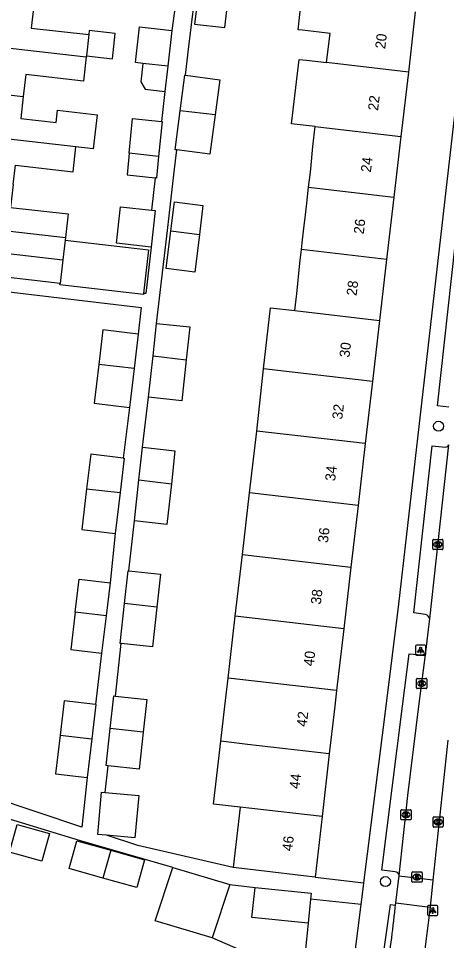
# Model space of a CAD drawing. Extents: x 161696 to 162377, y 380761 to 381673.
# Drawn here: x 162036 to 162078, y 380977 to 381067.5 of the extents above; entities that cross this region are included whole.
import ezdxf

# ---------------------------------------------------------------- set-up
doc = ezdxf.new("R2010")
doc.units = 0
for name, color, linetype in [('IMGEO_Boom', 7, 'Continuous'), ('IMGEO_Kolk', 7, 'Continuous'), ('IMGEO_Lichtpunt', 7, 'Continuous'), ('IMGEO_Pand', 7, 'Continuous'), ('IMGEO_Pand_nummerreeks', 7, 'Continuous'), ('IMGEO_Rijbaan_lokaal_open', 7, 'Continuous'), ('IMGEO_Rioolput', 7, 'Continuous'), ('IMGEO_Voetpad_open', 7, 'Continuous')]:
    doc.layers.add(name, color=color, linetype=linetype)

msp = doc.modelspace()

# ---------------------------------------------------------------- linework, layer by layer
at = {"layer": 'IMGEO_Boom'}
for centre in [(162077.256, 381027.477), (162072.036, 380982.763)]:
    msp.add_circle(centre, 0.489, dxfattribs=at)
at = {"layer": 'IMGEO_Kolk'}
for p, q in [((162076.688, 381015.432), (162076.688, 381016.284)), ((162076.763, 381016.358), (162077.615, 381016.358)), ((162077.689, 381016.284), (162077.689, 381015.432)), ((162077.615, 381015.358), (162076.763, 381015.358)), ((162077.199, 381015.578), (162077.174, 381015.578)), ((162077.176, 381016.138), (162077.201, 381016.138)), ((162075.093, 381001.785), (162075.093, 381002.637)), ((162075.168, 381002.711), (162076.02, 381002.711)), ((162076.094, 381002.637), (162076.094, 381001.785)), ((162075.604, 381001.931), (162075.579, 381001.931)), ((162075.581, 381002.491), (162075.606, 381002.491)), ((162076.02, 381001.711), (162075.168, 381001.711)), ((162073.558, 380988.894), (162073.558, 380989.746)), ((162073.633, 380989.82), (162074.485, 380989.82)), ((162074.069, 380989.04), (162074.044, 380989.04)), ((162074.046, 380989.6), (162074.071, 380989.6)), ((162074.559, 380989.746), (162074.559, 380988.894)), ((162076.71, 380988.19), (162076.71, 380989.042)), ((162076.785, 380989.116), (162077.637, 380989.116)), ((162077.711, 380989.042), (162077.711, 380988.19)), ((162074.485, 380988.82), (162073.633, 380988.82)), ((162077.221, 380988.336), (162077.196, 380988.336)), ((162077.198, 380988.896), (162077.223, 380988.896)), ((162077.637, 380988.116), (162076.785, 380988.116))]:
    msp.add_line(p, q, dxfattribs=at)
for points in [[(162076.688, 381015.432), (162076.688, 381016.284)], [(162076.763, 381016.358), (162077.615, 381016.358)], [(162077.689, 381016.284), (162077.689, 381015.432)], [(162077.615, 381015.358), (162076.763, 381015.358)], [(162077.009, 381016.058), (162077.132, 381016.058), (162077.132, 381015.907), (162077.262, 381016.058), (162077.426, 381016.058), (162077.28, 381015.907), (162077.433, 381015.658), (162077.281, 381015.658), (162077.196, 381015.822), (162077.132, 381015.755), (162077.132, 381015.658), (162077.009, 381015.658), (162077.009, 381016.058)], [(162075.093, 381001.785), (162075.093, 381002.637)], [(162075.168, 381002.711), (162076.02, 381002.711)], [(162076.094, 381002.637), (162076.094, 381001.785)], [(162075.414, 381002.411), (162075.537, 381002.411), (162075.537, 381002.26), (162075.667, 381002.411), (162075.831, 381002.411), (162075.685, 381002.26), (162075.838, 381002.011), (162075.686, 381002.011), (162075.601, 381002.175), (162075.537, 381002.108), (162075.537, 381002.011), (162075.414, 381002.011), (162075.414, 381002.411)], [(162076.02, 381001.711), (162075.168, 381001.711)], [(162073.558, 380988.894), (162073.558, 380989.746)], [(162073.633, 380989.82), (162074.485, 380989.82)], [(162073.879, 380989.52), (162074.002, 380989.52), (162074.002, 380989.369), (162074.132, 380989.52), (162074.296, 380989.52), (162074.15, 380989.369), (162074.303, 380989.12), (162074.151, 380989.12), (162074.066, 380989.284), (162074.002, 380989.217), (162074.002, 380989.12), (162073.879, 380989.12), (162073.879, 380989.52)], [(162074.559, 380989.746), (162074.559, 380988.894)], [(162076.71, 380988.19), (162076.71, 380989.042)], [(162076.785, 380989.116), (162077.637, 380989.116)], [(162077.711, 380989.042), (162077.711, 380988.19)], [(162074.485, 380988.82), (162073.633, 380988.82)], [(162077.031, 380988.816), (162077.154, 380988.816), (162077.154, 380988.665), (162077.284, 380988.816), (162077.448, 380988.816), (162077.302, 380988.665), (162077.455, 380988.416), (162077.303, 380988.416), (162077.218, 380988.58), (162077.154, 380988.513), (162077.154, 380988.416), (162077.031, 380988.416), (162077.031, 380988.816)], [(162077.637, 380988.116), (162076.785, 380988.116)]]:
    msp.add_lwpolyline(points, dxfattribs=at)
for centre, start, end in [((162076.765, 381016.282), 91.55205, 178.44795), ((162076.765, 381016.282), 91.55205, 178.44795), ((162077.613, 381016.282), 1.55205, 88.44795), ((162077.613, 381016.282), 1.55205, 88.44795), ((162076.765, 381015.434), 181.55205, 268.44795), ((162076.765, 381015.434), 181.55205, 268.44795), ((162077.613, 381015.434), 271.55205, 358.44795), ((162077.613, 381015.434), 271.55205, 358.44795), ((162075.17, 381002.635), 91.55205, 178.44795), ((162075.17, 381002.635), 91.55205, 178.44795), ((162076.018, 381002.635), 1.55205, 88.44795), ((162076.018, 381002.635), 1.55205, 88.44795), ((162075.17, 381001.787), 181.55205, 268.44795), ((162075.17, 381001.787), 181.55205, 268.44795), ((162076.018, 381001.787), 271.55205, 358.44795), ((162076.018, 381001.787), 271.55205, 358.44795), ((162073.635, 380989.744), 91.55205, 178.44795), ((162073.635, 380989.744), 91.55205, 178.44795), ((162074.483, 380989.744), 1.55205, 88.44795), ((162074.483, 380989.744), 1.55205, 88.44795), ((162076.787, 380989.04), 91.55205, 178.44795), ((162076.787, 380989.04), 91.55205, 178.44795), ((162077.635, 380989.04), 1.55205, 88.44795), ((162077.635, 380989.04), 1.55205, 88.44795), ((162073.635, 380988.896), 181.55205, 268.44795), ((162073.635, 380988.896), 181.55205, 268.44795), ((162074.483, 380988.896), 271.55205, 358.44795), ((162074.483, 380988.896), 271.55205, 358.44795), ((162076.787, 380988.192), 181.55205, 268.44795), ((162076.787, 380988.192), 181.55205, 268.44795), ((162077.635, 380988.192), 271.55205, 358.44795), ((162077.635, 380988.192), 271.55205, 358.44795)]:
    msp.add_arc(centre, 0.0765, start, end, dxfattribs=at)
for centre, major_axis, ratio, start_param, end_param in [((162077.175, 381015.858), (-0.387, 0.002), 0.722429, 4.712389, 7.853982), ((162077.2, 381015.858), (-0.39, 0.002), 0.717154, 1.570796, 4.712389), ((162075.58, 381002.211), (-0.387, 0.002), 0.722429, 4.712389, 7.853982), ((162075.605, 381002.211), (-0.39, 0.002), 0.717154, 1.570796, 4.712389), ((162074.045, 380989.32), (-0.387, 0.002), 0.722429, 4.712389, 7.853982), ((162074.07, 380989.32), (-0.39, 0.002), 0.717154, 1.570796, 4.712389), ((162077.197, 380988.616), (-0.387, 0.002), 0.722429, 4.712389, 7.853982), ((162077.222, 380988.616), (-0.39, 0.002), 0.717154, 1.570796, 4.712389)]:
    msp.add_ellipse(centre, major_axis=major_axis, ratio=ratio, start_param=start_param, end_param=end_param, dxfattribs=at)
at = {"layer": 'IMGEO_Lichtpunt'}
for p, q in [((162074.993, 381005.888), (162074.993, 381005.081)), ((162074.993, 381005.888), (162074.993, 381005.081)), ((162075.895, 381005.983), (162075.087, 381005.983)), ((162075.895, 381005.983), (162075.087, 381005.983)), ((162075.989, 381005.081), (162075.989, 381005.888)), ((162075.989, 381005.081), (162075.989, 381005.888)), ((162075.087, 381004.987), (162075.895, 381004.987)), ((162075.087, 381004.987), (162075.895, 381004.987)), ((162076.182, 380980.324), (162076.182, 380979.517)), ((162076.182, 380980.324), (162076.182, 380979.517)), ((162077.084, 380980.419), (162076.276, 380980.419)), ((162077.084, 380980.419), (162076.276, 380980.419)), ((162077.178, 380979.517), (162077.178, 380980.324)), ((162077.178, 380979.517), (162077.178, 380980.324)), ((162076.276, 380979.423), (162077.084, 380979.423)), ((162076.276, 380979.423), (162077.084, 380979.423))]:
    msp.add_line(p, q, dxfattribs=at)
for points in [[(162075.367, 381005.552), (162075.406, 381005.524), (162075.218, 381005.262), (162075.18, 381005.289), (162075.367, 381005.552)], [(162075.469, 381005.504), (162075.516, 381005.504), (162075.516, 381005.182), (162075.469, 381005.182), (162075.469, 381005.504)], [(162075.579, 381005.524), (162075.617, 381005.551), (162075.804, 381005.289), (162075.765, 381005.261), (162075.579, 381005.524)], [(162076.556, 380979.988), (162076.595, 380979.96), (162076.407, 380979.698), (162076.369, 380979.725), (162076.556, 380979.988)], [(162076.768, 380979.96), (162076.806, 380979.987), (162076.993, 380979.725), (162076.954, 380979.697), (162076.768, 380979.96)], [(162076.658, 380979.94), (162076.705, 380979.94), (162076.705, 380979.618), (162076.658, 380979.618), (162076.658, 380979.94)]]:
    msp.add_lwpolyline(points, dxfattribs=at)
for centre in [(162075.492, 381005.686), (162076.681, 380980.122)]:
    msp.add_circle(centre, 0.0994, dxfattribs=at)
for centre, start, end in [((162075.087, 381005.888), 90, 180), ((162075.087, 381005.888), 90, 180), ((162075.895, 381005.888), 0, 90), ((162075.895, 381005.888), 0, 90), ((162075.087, 381005.081), 180, 270), ((162075.087, 381005.081), 180, 270), ((162075.895, 381005.081), 270, 0), ((162075.895, 381005.081), 270, 360), ((162076.276, 380980.324), 90, 180), ((162076.276, 380980.324), 90, 180), ((162077.084, 380980.324), 0, 90), ((162077.084, 380980.324), 0, 90), ((162076.276, 380979.517), 180, 270), ((162076.276, 380979.517), 180, 270), ((162077.084, 380979.517), 270, 0), ((162077.084, 380979.517), 270, 360)]:
    msp.add_arc(centre, 0.0946, start, end, dxfattribs=at)
at = {"layer": 'IMGEO_Pand'}
for points in [[(162053.726, 381070.622), (162053.286, 381066.962), (162056.251, 381066.618), (162056.69, 381070.278)], [(162037.469, 381068.772), (162037.22, 381066.578), (162042.882, 381065.934)], [(162066.258, 381063.179), (162066.588, 381066.044), (162063.878, 381066.358), (162063.443, 381066.409), (162063.796, 381069.451)], [(162074.971, 381068.157), (162074.286, 381062.248)], [(162042.646, 381063.854), (162045.205, 381063.563), (162045.488, 381066.046), (162042.928, 381066.337), (162042.882, 381065.934)], [(162048.203, 381063.109), (162047.482, 381063.191), (162047.88, 381066.692), (162051.049, 381066.332)], [(162051.049, 381066.332), (162050.651, 381062.831)], [(162029.403, 381065.244), (162042.633, 381063.741)], [(162042.882, 381065.934), (162042.646, 381063.854)], [(162042.633, 381063.741), (162042.363, 381061.36), (162036.695, 381062.004), (162036.449, 381059.84)], [(162042.646, 381063.854), (162042.633, 381063.741)], [(162065.128, 381056.909), (162063.062, 381057.149), (162062.817, 381057.177), (162063.547, 381063.494), (162064.285, 381063.408), (162066.258, 381063.179)], [(162048.203, 381063.109), (162047.998, 381061.305), (162048.411, 381060.57), (162050.369, 381060.348)], [(162050.651, 381062.831), (162048.203, 381063.109)], [(162050.651, 381062.831), (162050.369, 381060.348)], [(162074.286, 381062.248), (162066.258, 381063.179)], [(162051.864, 381058.447), (162052.319, 381061.949), (162052.396, 381061.939)], [(162052.396, 381061.939), (162055.745, 381061.504), (162055.296, 381058.049)], [(162074.286, 381062.248), (162073.553, 381055.932)], [(162028.887, 381060.699), (162036.449, 381059.84)], [(162036.449, 381059.84), (162036.207, 381057.706), (162039.684, 381057.311), (162039.82, 381058.508), (162043.699, 381058.067), (162043.318, 381054.706), (162041.61, 381054.9)], [(162051.538, 381054.602), (162051.367, 381054.624), (162051.864, 381058.447)], [(162055.296, 381058.049), (162054.793, 381054.179), (162051.538, 381054.602)], [(162055.296, 381058.049), (162051.864, 381058.447)], [(162046.865, 381054.302), (162047.19, 381057.676), (162050.035, 381057.4)], [(162050.035, 381057.4), (162050.079, 381057.396), (162049.749, 381053.975)], [(162041.61, 381054.9), (162028.399, 381056.401)], [(162064.485, 381050.939), (162064.628, 381052.174), (162064.693, 381052.74), (162064.902, 381054.957), (162065.128, 381056.909)], [(162065.128, 381056.909), (162073.553, 381055.932)], [(162073.553, 381055.932), (162072.861, 381049.968)], [(162035.451, 381051.198), (162035.667, 381053.103), (162041.333, 381052.459), (162041.61, 381054.9)], [(162046.865, 381054.302), (162046.659, 381052.166), (162049.406, 381051.855)], [(162049.749, 381053.975), (162046.865, 381054.302)], [(162049.749, 381053.975), (162049.543, 381051.839), (162049.406, 381051.855)], [(162035.451, 381051.198), (162035.197, 381048.966), (162040.847, 381048.324), (162040.584, 381046.011)], [(162063.778, 381044.822), (162063.855, 381045.486), (162063.985, 381046.615), (162064.171, 381048.228), (162064.305, 381049.382), (162064.485, 381050.939)], [(162064.485, 381050.939), (162072.861, 381049.968)], [(162072.861, 381049.968), (162072.152, 381043.851)], [(162049.011, 381045.054), (162045.598, 381045.442), (162046.006, 381049.029), (162049.046, 381048.684)], [(162050.945, 381046.651), (162051.299, 381049.503), (162054.107, 381049.154), (162053.752, 381046.302)], [(162049.046, 381048.684), (162049.418, 381048.642), (162049.011, 381045.054)], [(162027.389, 381047.51), (162040.584, 381046.011)], [(162053.752, 381046.302), (162053.292, 381042.603), (162050.484, 381042.952), (162050.945, 381046.651)], [(162050.945, 381046.651), (162053.752, 381046.302)], [(162040.553, 381045.739), (162040.336, 381043.826)], [(162040.584, 381046.011), (162040.553, 381045.739)], [(162040.553, 381045.739), (162048.745, 381044.809), (162048.259, 381040.52)], [(162034.441, 381042.134), (162034.706, 381044.465), (162040.336, 381043.826)], [(162063.126, 381038.829), (162063.256, 381039.947), (162063.317, 381040.476), (162063.623, 381043.486), (162063.778, 381044.822)], [(162072.152, 381043.851), (162063.778, 381044.822)], [(162040.336, 381043.826), (162040.068, 381041.477)], [(162072.152, 381043.851), (162071.457, 381037.862)], [(162048.259, 381040.52), (162048.247, 381040.412), (162040.053, 381041.343), (162040.068, 381041.477)], [(162060.036, 381033.12), (162060.728, 381039.106), (162063.126, 381038.829)], [(162063.126, 381038.829), (162071.457, 381037.862)], [(162049.203, 381034.376), (162049.549, 381037.578)], [(162049.549, 381037.578), (162052.8, 381037.226), (162052.451, 381034)], [(162071.457, 381037.862), (162070.763, 381031.876)], [(162047.737, 381036.523), (162044.276, 381036.94), (162043.867, 381033.541)], [(162047.737, 381036.523), (162047.331, 381033.146)], [(162048.765, 381030.327), (162049.203, 381034.376)], [(162049.203, 381034.376), (162052.451, 381034)], [(162043.867, 381033.541), (162043.409, 381029.726), (162046.87, 381029.31)], [(162047.331, 381033.146), (162043.867, 381033.541)], [(162052.451, 381034), (162052.016, 381029.975), (162048.765, 381030.327)], [(162047.331, 381033.146), (162046.87, 381029.31)], [(162059.391, 381027), (162060.036, 381033.12)], [(162070.763, 381031.876), (162060.036, 381033.12)], [(162070.763, 381031.876), (162070.054, 381025.763)], [(162058.688, 381020.938), (162059.391, 381027)], [(162070.054, 381025.763), (162059.391, 381027)], [(162047.8, 381022.2), (162048.146, 381025.402)], [(162048.146, 381025.402), (162051.35, 381025.055), (162051.001, 381021.829)], [(162070.054, 381025.763), (162069.35, 381019.701)], [(162046.275, 381024.354), (162043.077, 381024.738), (162042.669, 381021.34)], [(162046.275, 381024.354), (162046.358, 381024.344), (162045.952, 381020.966)], [(162047.364, 381018.172), (162047.8, 381022.2)], [(162051.001, 381021.829), (162050.569, 381017.826), (162047.364, 381018.172)], [(162047.8, 381022.2), (162051.001, 381021.829)], [(162042.669, 381021.34), (162042.186, 381017.327), (162045.467, 381016.932)], [(162042.669, 381021.34), (162045.952, 381020.966)], [(162045.952, 381020.966), (162045.467, 381016.932)], [(162057.985, 381014.875), (162058.688, 381020.938)], [(162069.35, 381019.701), (162058.688, 381020.938)], [(162069.35, 381019.701), (162068.647, 381013.639)], [(162057.281, 381008.814), (162057.985, 381014.875)], [(162057.985, 381014.875), (162068.647, 381013.639)], [(162068.647, 381013.639), (162067.944, 381007.577)], [(162046.402, 381010.075), (162046.748, 381013.277), (162046.833, 381013.268)], [(162046.833, 381013.268), (162049.918, 381012.934), (162049.569, 381009.708)], [(162041.559, 381009.232), (162041.947, 381012.459), (162044.97, 381012.096)], [(162044.97, 381012.096), (162044.582, 381008.87)], [(162046.062, 381006.135), (162045.977, 381006.144), (162046.402, 381010.075)], [(162049.569, 381009.708), (162046.402, 381010.075)], [(162041.559, 381009.232), (162041.118, 381005.564), (162044.141, 381005.2)], [(162044.582, 381008.87), (162041.559, 381009.232)], [(162049.569, 381009.708), (162049.147, 381005.801), (162046.062, 381006.135)], [(162044.582, 381008.87), (162044.141, 381005.2)], [(162056.578, 381002.751), (162057.281, 381008.814)], [(162067.944, 381007.577), (162057.281, 381008.814)], [(162067.944, 381007.577), (162067.241, 381001.515)], [(162055.858, 380996.541), (162056.259, 381000), (162056.578, 381002.751)], [(162067.241, 381001.515), (162056.578, 381002.751)], [(162044.987, 380997.799), (162045.333, 381001.001), (162045.505, 381000.982)], [(162045.505, 381000.982), (162048.591, 381000.649), (162048.242, 380997.421)], [(162067.241, 381001.515), (162067.065, 381000), (162066.52, 380995.302)], [(162043.535, 381000.157), (162040.479, 381000.524), (162040.071, 380997.129)], [(162043.535, 381000.157), (162043.579, 381000.152), (162043.173, 380996.775)], [(162044.785, 380994.13), (162044.593, 380994.151), (162044.987, 380997.799)], [(162048.242, 380997.421), (162047.85, 380993.799), (162044.785, 380994.13)], [(162048.242, 380997.421), (162044.987, 380997.799)], [(162040.071, 380997.129), (162039.617, 380993.352), (162042.717, 380992.979)], [(162040.071, 380997.129), (162043.173, 380996.775)], [(162043.173, 380996.775), (162042.717, 380992.979)], [(162057.773, 380990.07), (162055.143, 380990.375), (162055.858, 380996.541)], [(162066.52, 380995.302), (162058.494, 380996.233), (162055.858, 380996.541)], [(162066.52, 380995.302), (162065.805, 380989.139)], [(162044.621, 380987.312), (162043.764, 380987.387), (162044.13, 380991.543), (162044.509, 380991.51)], [(162044.509, 380991.51), (162047.791, 380991.221), (162047.425, 380987.065), (162044.621, 380987.312)], [(162057.773, 380990.07), (162057.079, 380984.131)], [(162065.805, 380989.139), (162058.895, 380989.94), (162057.773, 380990.07)], [(162065.805, 380989.139), (162065.115, 380983.188)], [(162035.089, 380985.66), (162035.847, 380988.372), (162039.017, 380987.485), (162038.259, 380984.773), (162035.089, 380985.66)], [(162044.279, 380983.107), (162040.952, 380984.038), (162041.715, 380986.766), (162045.042, 380985.835)], [(162045.042, 380985.835), (162048.374, 380984.903), (162047.611, 380982.175), (162044.279, 380983.107)], [(162045.042, 380985.835), (162044.279, 380983.107)], [(162055.003, 380977.223), (162049.4, 380978.891), (162051.158, 380984.129)], [(162051.158, 380984.129), (162056.76, 380982.461)], [(162065.115, 380983.188), (162063.973, 380983.322), (162060.15, 380983.771), (162057.079, 380984.131)], [(162056.76, 380982.461), (162055.003, 380977.223)], [(162056.76, 380982.461), (162059.217, 380982.192)], [(162064.437, 380978.687), (162058.919, 380979.243), (162059.217, 380982.192)], [(162059.217, 380982.192), (162064.735, 380981.634), (162064.673, 380981.023)], [(162064.673, 380981.023), (162064.437, 380978.687)], [(162064.437, 380978.687), (162064.146, 380975.802)], [(162058.561, 380975.708), (162055.003, 380977.223)]]:
    msp.add_lwpolyline(points, dxfattribs=at)
at = {"layer": 'IMGEO_Rijbaan_lokaal_open'}
for points in [[(162076.389, 381008.55), (162078.26, 381025.633)], [(162075.992, 381005.287), (162076.276, 381007.516), (162076.389, 381008.55)], [(162073.398, 380983.371), (162074.24, 380991.216), (162075.32, 381000), (162075.992, 381005.287)], [(162078.155, 380996.635), (162076.701, 380982.915)], [(162073.049, 380980.658), (162073.33, 380982.818), (162073.39, 380983.299)], [(162073.39, 380983.299), (162073.398, 380983.371)], [(162076.701, 380982.915), (162073.39, 380983.299)], [(162076.701, 380982.915), (162076.444, 380980.264)], [(162072.983, 380980.173), (162073.02, 380980.445)], [(162073.02, 380980.445), (162073.049, 380980.658)], [(162073.049, 380980.658), (162076.444, 380980.264)], [(162076.444, 380980.264), (162075.791, 380975.337)]]:
    msp.add_lwpolyline(points, dxfattribs=at)
msp.add_arc((161990.005, 380988.074), 83.354, 349.9095, 354.56093, dxfattribs=at)
at = {"layer": 'IMGEO_Rioolput'}
for p, q in [((162074.637, 380982.776), (162074.637, 380983.628)), ((162074.712, 380983.702), (162075.564, 380983.702)), ((162075.638, 380983.628), (162075.638, 380982.776)), ((162075.564, 380982.702), (162074.712, 380982.702)), ((162075.148, 380982.922), (162075.123, 380982.922)), ((162075.125, 380983.482), (162075.15, 380983.482))]:
    msp.add_line(p, q, dxfattribs=at)
for points in [[(162074.637, 380982.776), (162074.637, 380983.628)], [(162074.712, 380983.702), (162075.564, 380983.702)], [(162075.638, 380983.628), (162075.638, 380982.776)], [(162075.564, 380982.702), (162074.712, 380982.702)], [(162075.226, 380983.4), (162074.974, 380983.402), (162074.974, 380983.002)], [(162074.974, 380983.002), (162075.098, 380983.002), (162075.098, 380983.164), (162075.109, 380983.164)], [(162075.152, 380983.321), (162075.098, 380983.321), (162075.098, 380983.24)], [(162075.098, 380983.24), (162075.15, 380983.24)], [(162075.156, 380983.135), (162075.227, 380983.002), (162075.367, 380983.002), (162075.302, 380983.128)]]:
    msp.add_lwpolyline(points, dxfattribs=at)
for centre, radius, start, end in [((162074.714, 380983.626), 0.0765, 91.55205, 178.44795), ((162074.714, 380983.626), 0.0765, 91.55205, 178.44795), ((162075.562, 380983.626), 0.0765, 1.55205, 88.44795), ((162075.562, 380983.626), 0.0765, 1.55205, 88.44795), ((162074.714, 380982.778), 0.0765, 181.55205, 268.44795), ((162074.714, 380982.778), 0.0765, 181.55205, 268.44795), ((162075.108, 380983.111), 0.0533, 26.02933, 88.69889), ((162075.134, 380983.429), 0.19, 274.7715, 282.96867), ((162075.158, 380983.225), 0.0964, 77.00612, 93.18647), ((162075.172, 380983.282), 0.0378, 276.66336, 79.67722), ((162075.225, 380983.29), 0.109, 350.36119, 89.41601), ((162075.223, 380983.29), 0.112, 277.58423, 350.98172), ((162075.207, 380983.075), 0.108, 29.51342, 73.79051), ((162075.562, 380982.778), 0.0765, 271.55205, 358.44795), ((162075.562, 380982.778), 0.0765, 271.55205, 358.44795)]:
    msp.add_arc(centre, radius, start, end, dxfattribs=at)
for centre, major_axis, ratio, start_param, end_param in [((162075.124, 380983.202), (-0.387, 0.002), 0.722429, 4.712389, 7.853982), ((162075.149, 380983.202), (-0.39, 0.002), 0.717154, 1.570796, 4.712389)]:
    msp.add_ellipse(centre, major_axis=major_axis, ratio=ratio, start_param=start_param, end_param=end_param, dxfattribs=at)
at = {"layer": 'IMGEO_Voetpad_open'}
for points in [[(162052.495, 381076.912), (162051.049, 381066.332)], [(162069.905, 380982.626), (162072.098, 381000), (162073.358, 381009.985), (162080.609, 381073.546)], [(162052.396, 381061.939), (162052.723, 381064.749), (162053.432, 381070.656)], [(162050.369, 381060.348), (162050.035, 381057.4)], [(162049.549, 381037.578), (162050.614, 381046.692), (162051.289, 381052.469), (162051.538, 381054.602)], [(162049.406, 381051.855), (162049.046, 381048.684)], [(162078.257, 381029.346), (162077.14, 381029.482), (162078.902, 381045.265), (162080.121, 381045.168)], [(162049.011, 381045.054), (162048.478, 381040.494), (162048.259, 381040.52)], [(162040.068, 381041.477), (162034.441, 381042.134)], [(162034.756, 381040.694), (162048.043, 381039.141), (162047.737, 381036.523)], [(162048.146, 381025.402), (162048.765, 381030.327)], [(162046.87, 381029.31), (162046.275, 381024.354)], [(162075.965, 381008.99), (162074.822, 381009.164), (162076.633, 381025.545), (162077.928, 381025.422)], [(162046.833, 381013.268), (162047.364, 381018.172)], [(162045.467, 381016.932), (162044.97, 381012.096)], [(162045.505, 381000.982), (162046.062, 381006.135)], [(162044.141, 381005.2), (162043.535, 381000.157)], [(162072.989, 380983.726), (162071.676, 380983.891), (162073.699, 381000), (162074.379, 381005.126), (162075.623, 381005.042)], [(162044.509, 380991.51), (162044.785, 380994.13)], [(162042.717, 380992.979), (162042.204, 380988.097), (162033.305, 380991.072)], [(162051.158, 380984.129), (162042.064, 380986.765), (162028.946, 380990.739)], [(162057.079, 380984.131), (162047.712, 380986.308), (162044.621, 380987.312)], [(162065.115, 380983.188), (162069.905, 380982.626)], [(162069.64, 380980.521), (162069.864, 380982.299), (162069.905, 380982.626)], [(162069.64, 380980.521), (162064.673, 380981.023)], [(162065.061, 380951.346), (162068.692, 380973.013), (162069.64, 380980.521)], [(162071.74, 380971.386), (162071.25, 380971.483), (162072.526, 380980.516), (162073.02, 380980.445)]]:
    msp.add_lwpolyline(points, dxfattribs=at)
for centre, radius, start, end in [((162077.929, 381025.787), 0.365, 269.81352, 335.06184), ((162075.865, 381008.469), 0.53, 8.74626, 79.13192), ((162075.609, 381005.464), 0.422, 271.90941, 335.25546), ((162072.934, 380983.25), 0.479, 14.65015, 83.4358)]:
    msp.add_arc(centre, radius, start, end, dxfattribs=at)

# ---------------------------------------------------------------- texts
at = {"layer": 'IMGEO_Pand_nummerreeks'}
for s, rotation, p in [('20', 83.38255, (162072.009, 381064.489)), ('22', 83.38255, (162071.305, 381058.421)), ('24', 83.38255, (162070.602, 381052.362)), ('26', 83.38255, (162069.899, 381046.299)), ('28', 83.38255, (162069.197, 381040.24)), ('30', 83.38307, (162068.493, 381034.178)), ('32', 83.38307, (162067.789, 381028.11)), ('34', 83.38307, (162067.086, 381022.051)), ('36', 83.38307, (162066.383, 381015.989)), ('38', 83.38307, (162065.68, 381009.93)), ('40', 83.38307, (162064.977, 381003.867)), ('42', 83.38384, (162064.288, 380997.926)), ('44', 83.38255, (162063.579, 380991.82)), ('46', 83.38255, (162062.871, 380985.712))]:
    msp.add_text(s, height=1, rotation=rotation, dxfattribs=at).set_placement(p)

doc.saveas('drawing.dxf')
